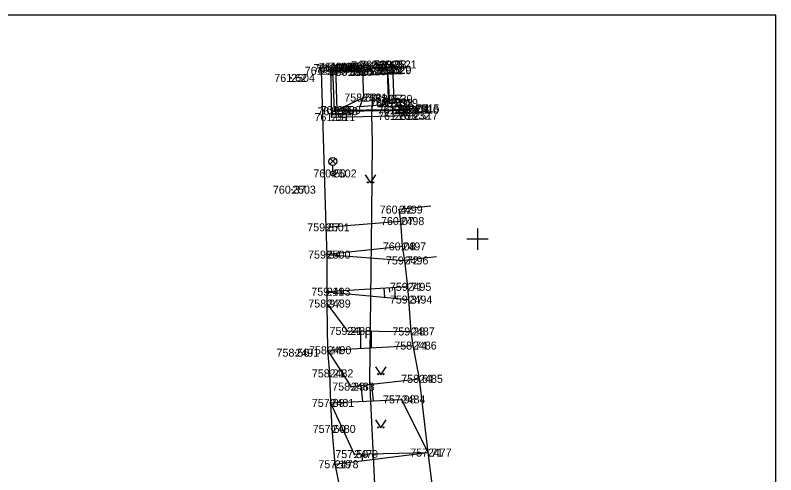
# Model space of a CAD drawing. Extents: x -844765 to -843273, y -997542 to -995529.
# Drawn here: x -844693.3 to -844622, y -995572.1 to -995529 of the extents above; entities that cross this region are included whole.
import ezdxf

# ---------------------------------------------------------------- set-up
doc = ezdxf.new("R2010")
doc.units = 0
for name, color, linetype in [('Benešův rám', 7, 'Continuous'), ('Betonový strop', 7, 'Continuous'), ('Dno', 7, 'Continuous'), ('Groma', 7, 'Continuous'), ('Klenba', 7, 'Continuous'), ('Osa', 7, 'Continuous'), ('Přítoky', 7, 'Continuous'), ('Rámeček', 7, 'Continuous'), ('Sítě podzemní nerozlišené', 7, 'Continuous'), ('Vrstva 63', 7, 'Continuous'), ('Číslo bodu', 7, 'Continuous'), ('Řezy', 7, 'Continuous')]:
    doc.layers.add(name, color=color, linetype=linetype)

msp = doc.modelspace()

# ---------------------------------------------------------------- linework, layer by layer
at = {"layer": 'Benešův rám'}
for points in [[(-844663.56, -995534.03), (-844663.42, -995538.02), (-844657.8, -995537.94), (-844655.84, -995537.87)], [(-844656.82, -995552.01), (-844656.54, -995554.48), (-844656.45, -995555.68), (-844656.22, -995558.67), (-844656.04, -995559.99), (-844655.46, -995563.11), (-844654.64, -995570.03), (-844654.18, -995573.7), (-844653.81, -995577.19), (-844653.65, -995579.98), (-844653.54, -995584.29), (-844653.68, -995590.76)]]:
    msp.add_lwpolyline(points, dxfattribs=at)
at = {"layer": 'Betonový strop'}
for p, q in [((-844663.3, -995533.85), (-844663.15, -995537.91)), ((-844662.05, -995533.83), (-844662.06, -995534.33)), ((-844663.15, -995537.91), (-844660.67, -995536.73)), ((-844660.37, -995536.69), (-844660.67, -995536.73)), ((-844658.31, -995536.85), (-844659.19, -995536.67)), ((-844658.24, -995537.28), (-844658.31, -995536.85)), ((-844658.24, -995537.28), (-844657.79, -995537.22)), ((-844657.76, -995537.84), (-844655.78, -995537.74)), ((-844663.15, -995537.91), (-844657.76, -995537.84)), ((-844664.19, -995548.9), (-844657.2, -995548.32)), ((-844657.03, -995550.69), (-844664.11, -995551.46)), ((-844664.11, -995551.46), (-844656.82, -995552.01)), ((-844656.54, -995554.48), (-844664.11, -995554.94))]:
    msp.add_line(p, q, dxfattribs=at)
for points in [[(-844663.77, -995533.97), (-844663.67, -995538.56), (-844657.75, -995538.45), (-844655.92, -995538.42)], [(-844662.06, -995534.33), (-844660, -995534.21), (-844659.99, -995533.72), (-844662.05, -995533.83)], [(-844657.79, -995537.22), (-844657.92, -995533.63), (-844659.21, -995533.65), (-844659.22, -995534.18), (-844658.41, -995534.11), (-844658.24, -995537.28)], [(-844658.31, -995536.85), (-844658.41, -995534.16), (-844658.41, -995534.11)], [(-844664.62, -995534.22), (-844664.19, -995548.9), (-844664.11, -995551.46), (-844664.11, -995554.94), (-844664.09, -995556.05), (-844664.03, -995560.43), (-844663.85, -995562.6), (-844663.76, -995565.37), (-844663.63, -995567.81), (-844663.36, -995571.12), (-844662.67, -995574.45), (-844662.62, -995578.07), (-844662.26, -995590.78), (-844660.94, -995602.32), (-844659.22, -995619.99), (-844659.57, -995633.99), (-844661.51, -995645.77), (-844663.46, -995656.24), (-844664.88, -995662.78)], [(-844662.06, -995534.33), (-844660.76, -995534.26), (-844660.76, -995534.26), (-844660.67, -995536.73)], [(-844658.31, -995536.85), (-844658.75, -995537.42), (-844661.02, -995537.59), (-844660.67, -995536.73)]]:
    msp.add_lwpolyline(points, dxfattribs=at)
at = {"layer": 'Dno'}
for points in [[(-844660.502, -995543.984), (-844660.002, -995544.734), (-844659.502, -995543.984)], [(-844659.55, -995561.972), (-844659.05, -995562.722), (-844658.55, -995561.972)], [(-844659.55, -995566.966), (-844659.05, -995567.716), (-844658.55, -995566.966)]]:
    msp.add_lwpolyline(points, dxfattribs=at)
for centre in [(-844660.252, -995544.684), (-844659.752, -995544.684), (-844659.3, -995562.672), (-844658.8, -995562.672), (-844659.3, -995567.666), (-844658.8, -995567.666)]:
    msp.add_circle(centre, 0.05, dxfattribs=at)
at = {"layer": 'Groma'}
for p, q in [((-844663.804, -995542.988), (-844663.276, -995542.46)), ((-844663.268, -995542.985), (-844663.796, -995542.456)), ((-844663.54, -995543.65), (-844663.54, -995543.1))]:
    msp.add_line(p, q, dxfattribs=at)
for centre, radius in [((-844663.54, -995542.725), 0.375), ((-844663.54, -995543.85), 0.2)]:
    msp.add_circle(centre, radius, dxfattribs=at)
at = {"layer": 'Klenba'}
for p, q in [((-844654.368, -995546.909), (-844657.35, -995547.24)), ((-844657.35, -995547.24), (-844657.2, -995548.32)), ((-844657.2, -995548.32), (-844657.03, -995550.69)), ((-844657.03, -995550.69), (-844656.82, -995552.01)), ((-844653.838, -995551.679), (-844656.82, -995552.01))]:
    msp.add_line(p, q, dxfattribs=at)
at = {"layer": 'Osa'}
for p, q in [((-844664.11, -995554.94), (-844656.45, -995555.68)), ((-844664.03, -995560.43), (-844656.04, -995559.99)), ((-844663.36, -995571.12), (-844654.64, -995570.03))]:
    msp.add_line(p, q, dxfattribs=at)
for points in [[(-844658.903, -995680.2), (-844659.185, -995674.135), (-844659.71, -995670.325), (-844659.53, -995659.64), (-844658.235, -995653.065), (-844655.555, -995636.12), (-844654.74, -995623.74), (-844655.415, -995613.92), (-844656.623, -995604.085), (-844657.83, -995594.25), (-844658.533, -995587.498), (-844659.235, -995580.745), (-844660.07, -995563.3), (-844659.88, -995547.705), (-844659.82, -995540.9), (-844659.9, -995538.365), (-844659.78, -995536.68)], [(-844664.09, -995556.05), (-844662.19, -995558.62), (-844656.22, -995558.67)], [(-844664.03, -995560.43), (-844661.85, -995563.84), (-844655.46, -995563.11)], [(-844663.76, -995565.37), (-844657.1, -995565.04), (-844654.64, -995570.03)], [(-844663.76, -995565.37), (-844661.53, -995570.17), (-844654.64, -995570.03)]]:
    msp.add_lwpolyline(points, dxfattribs=at)
at = {"layer": 'Přítoky'}
for p, q in [((-844658.763, -995554.615), (-844658.711, -995555.462)), ((-844658.264, -995554.585), (-844658.239, -995554.996)), ((-844657.765, -995554.554), (-844657.704, -995555.559)), ((-844660.942, -995558.63), (-844660.956, -995560.261)), ((-844660.442, -995558.635), (-844660.448, -995559.285)), ((-844659.942, -995558.639), (-844659.955, -995560.206)), ((-844660.923, -995563.734), (-844660.753, -995565.221)), ((-844660.426, -995563.677), (-844660.369, -995564.178)), ((-844659.929, -995563.621), (-844659.752, -995565.171)), ((-844660.811, -995570.155), (-844660.798, -995570.8)), ((-844660.311, -995570.145), (-844660.306, -995570.381)), ((-844659.811, -995570.135), (-844659.8, -995570.675))]:
    msp.add_line(p, q, dxfattribs=at)
at = {"layer": 'Rámeček'}
for p, q in [((-844650, -995549), (-844650, -995551)), ((-844649, -995550), (-844651, -995550))]:
    msp.add_line(p, q, dxfattribs=at)
at = {"layer": 'Sítě podzemní nerozlišené'}
for p, q in [((-844664.62, -995534.22), (-844664.67, -995534.17)), ((-844664.62, -995534.22), (-844664.57, -995534.17)), ((-844663.77, -995533.97), (-844663.82, -995533.92)), ((-844663.77, -995533.97), (-844663.82, -995534.02)), ((-844663.77, -995533.97), (-844663.72, -995533.92)), ((-844663.77, -995533.97), (-844663.72, -995534.02)), ((-844663.56, -995534.03), (-844663.61, -995533.98)), ((-844663.56, -995534.03), (-844663.61, -995534.08)), ((-844663.56, -995534.03), (-844663.51, -995533.98)), ((-844663.56, -995534.03), (-844663.51, -995534.08)), ((-844663.3, -995533.85), (-844663.35, -995533.8)), ((-844663.3, -995533.85), (-844663.35, -995533.9)), ((-844663.3, -995533.85), (-844663.25, -995533.8)), ((-844663.3, -995533.85), (-844663.25, -995533.9)), ((-844662.05, -995533.83), (-844662.1, -995533.78)), ((-844662.05, -995533.83), (-844662.1, -995533.88)), ((-844662.05, -995533.83), (-844662, -995533.78)), ((-844662.05, -995533.83), (-844662, -995533.88)), ((-844660.76, -995534.26), (-844660.81, -995534.21)), ((-844660.76, -995534.26), (-844660.71, -995534.21)), ((-844660, -995534.21), (-844660.05, -995534.16)), ((-844660, -995534.21), (-844660.05, -995534.26)), ((-844659.99, -995533.72), (-844660.04, -995533.67)), ((-844659.99, -995533.72), (-844660.04, -995533.77)), ((-844660, -995534.21), (-844659.95, -995534.16)), ((-844660, -995534.21), (-844659.95, -995534.26)), ((-844659.99, -995533.72), (-844659.94, -995533.67)), ((-844659.99, -995533.72), (-844659.94, -995533.77)), ((-844659.22, -995534.18), (-844659.27, -995534.13)), ((-844659.22, -995534.18), (-844659.27, -995534.23)), ((-844659.21, -995533.65), (-844659.26, -995533.6)), ((-844659.21, -995533.65), (-844659.26, -995533.7)), ((-844659.22, -995534.18), (-844659.17, -995534.13)), ((-844659.22, -995534.18), (-844659.17, -995534.23)), ((-844659.21, -995533.65), (-844659.16, -995533.6)), ((-844659.21, -995533.65), (-844659.16, -995533.7)), ((-844658.41, -995534.11), (-844658.46, -995534.06)), ((-844658.41, -995534.11), (-844658.46, -995534.16)), ((-844658.41, -995534.16), (-844658.46, -995534.11)), ((-844658.41, -995534.16), (-844658.46, -995534.21)), ((-844658.41, -995534.11), (-844658.36, -995534.06)), ((-844658.41, -995534.11), (-844658.36, -995534.16)), ((-844658.41, -995534.16), (-844658.36, -995534.11)), ((-844658.41, -995534.16), (-844658.36, -995534.21)), ((-844657.92, -995533.63), (-844657.97, -995533.58)), ((-844657.92, -995533.63), (-844657.97, -995533.68)), ((-844657.92, -995533.63), (-844657.87, -995533.58)), ((-844657.92, -995533.63), (-844657.87, -995533.68)), ((-844667.45, -995534.89), (-844667.5, -995534.84)), ((-844667.45, -995534.89), (-844667.5, -995534.94)), ((-844667.45, -995534.89), (-844667.4, -995534.84)), ((-844667.45, -995534.89), (-844667.4, -995534.94)), ((-844664.62, -995534.22), (-844664.67, -995534.27)), ((-844664.62, -995534.22), (-844664.57, -995534.27)), ((-844662.06, -995534.33), (-844662.11, -995534.28)), ((-844662.06, -995534.33), (-844662.11, -995534.38)), ((-844662.06, -995534.33), (-844662.01, -995534.28)), ((-844662.06, -995534.33), (-844662.01, -995534.38)), ((-844660.76, -995534.26), (-844660.81, -995534.31)), ((-844660.76, -995534.26), (-844660.71, -995534.31)), ((-844660.67, -995536.73), (-844660.72, -995536.68)), ((-844660.67, -995536.73), (-844660.72, -995536.78)), ((-844660.67, -995536.73), (-844660.62, -995536.68)), ((-844660.67, -995536.73), (-844660.62, -995536.78)), ((-844658.31, -995536.85), (-844658.36, -995536.8)), ((-844658.31, -995536.85), (-844658.36, -995536.9)), ((-844658.31, -995536.85), (-844658.26, -995536.8)), ((-844658.31, -995536.85), (-844658.26, -995536.9)), ((-844658.24, -995537.28), (-844658.29, -995537.23)), ((-844658.24, -995537.28), (-844658.29, -995537.33)), ((-844658.24, -995537.28), (-844658.19, -995537.23)), ((-844658.24, -995537.28), (-844658.19, -995537.33)), ((-844657.79, -995537.22), (-844657.84, -995537.17)), ((-844657.79, -995537.22), (-844657.84, -995537.27)), ((-844657.79, -995537.22), (-844657.74, -995537.17)), ((-844657.79, -995537.22), (-844657.74, -995537.27)), ((-844655.78, -995537.74), (-844655.83, -995537.69)), ((-844655.78, -995537.74), (-844655.83, -995537.79)), ((-844655.78, -995537.74), (-844655.73, -995537.69)), ((-844655.78, -995537.74), (-844655.73, -995537.79)), ((-844663.42, -995538.02), (-844663.47, -995537.97)), ((-844663.42, -995538.02), (-844663.47, -995538.07)), ((-844663.42, -995538.02), (-844663.37, -995537.97)), ((-844663.42, -995538.02), (-844663.37, -995538.07)), ((-844663.15, -995537.91), (-844663.2, -995537.86)), ((-844663.15, -995537.91), (-844663.2, -995537.96)), ((-844663.15, -995537.91), (-844663.1, -995537.86)), ((-844663.15, -995537.91), (-844663.1, -995537.96)), ((-844657.8, -995537.94), (-844657.85, -995537.89)), ((-844657.8, -995537.94), (-844657.85, -995537.99)), ((-844657.76, -995537.84), (-844657.81, -995537.79)), ((-844657.76, -995537.84), (-844657.81, -995537.89)), ((-844657.8, -995537.94), (-844657.75, -995537.89)), ((-844657.8, -995537.94), (-844657.75, -995537.99)), ((-844657.75, -995538.45), (-844657.8, -995538.4)), ((-844657.75, -995538.45), (-844657.8, -995538.5)), ((-844657.76, -995537.84), (-844657.71, -995537.79)), ((-844657.76, -995537.84), (-844657.71, -995537.89)), ((-844657.75, -995538.45), (-844657.7, -995538.4)), ((-844657.75, -995538.45), (-844657.7, -995538.5)), ((-844655.92, -995538.42), (-844655.97, -995538.37)), ((-844655.92, -995538.42), (-844655.97, -995538.47)), ((-844655.92, -995538.42), (-844655.87, -995538.37)), ((-844655.92, -995538.42), (-844655.87, -995538.47)), ((-844655.84, -995537.87), (-844655.89, -995537.82)), ((-844655.84, -995537.87), (-844655.89, -995537.92)), ((-844655.84, -995537.87), (-844655.79, -995537.82)), ((-844655.84, -995537.87), (-844655.79, -995537.92)), ((-844663.67, -995538.56), (-844663.72, -995538.51)), ((-844663.67, -995538.56), (-844663.72, -995538.61)), ((-844663.67, -995538.56), (-844663.62, -995538.51)), ((-844663.67, -995538.56), (-844663.62, -995538.61)), ((-844663.54, -995543.85), (-844663.59, -995543.8)), ((-844663.54, -995543.85), (-844663.59, -995543.9)), ((-844663.54, -995543.85), (-844663.49, -995543.8)), ((-844663.54, -995543.85), (-844663.49, -995543.9)), ((-844667.36, -995545.37), (-844667.41, -995545.32)), ((-844667.36, -995545.37), (-844667.41, -995545.42)), ((-844667.36, -995545.37), (-844667.31, -995545.32)), ((-844667.36, -995545.37), (-844667.31, -995545.42)), ((-844657.35, -995547.24), (-844657.4, -995547.19)), ((-844657.35, -995547.24), (-844657.4, -995547.29)), ((-844657.35, -995547.24), (-844657.3, -995547.19)), ((-844657.35, -995547.24), (-844657.3, -995547.29)), ((-844657.2, -995548.32), (-844657.25, -995548.27)), ((-844657.2, -995548.32), (-844657.25, -995548.37)), ((-844657.2, -995548.32), (-844657.15, -995548.27)), ((-844657.2, -995548.32), (-844657.15, -995548.37)), ((-844664.19, -995548.9), (-844664.24, -995548.85)), ((-844664.19, -995548.9), (-844664.24, -995548.95)), ((-844664.19, -995548.9), (-844664.14, -995548.85)), ((-844664.19, -995548.9), (-844664.14, -995548.95)), ((-844657.03, -995550.69), (-844657.08, -995550.64)), ((-844657.03, -995550.69), (-844657.08, -995550.74)), ((-844657.03, -995550.69), (-844656.98, -995550.64)), ((-844657.03, -995550.69), (-844656.98, -995550.74)), ((-844664.11, -995551.46), (-844664.16, -995551.41)), ((-844664.11, -995551.46), (-844664.16, -995551.51)), ((-844664.11, -995551.46), (-844664.06, -995551.41)), ((-844664.11, -995551.46), (-844664.06, -995551.51)), ((-844656.82, -995552.01), (-844656.87, -995551.96)), ((-844656.82, -995552.01), (-844656.87, -995552.06)), ((-844656.82, -995552.01), (-844656.77, -995551.96)), ((-844656.82, -995552.01), (-844656.77, -995552.06)), ((-844656.54, -995554.48), (-844656.59, -995554.43)), ((-844656.54, -995554.48), (-844656.59, -995554.53)), ((-844656.54, -995554.48), (-844656.49, -995554.43)), ((-844656.54, -995554.48), (-844656.49, -995554.53)), ((-844664.11, -995554.94), (-844664.16, -995554.89)), ((-844664.11, -995554.94), (-844664.16, -995554.99)), ((-844664.11, -995554.94), (-844664.06, -995554.89)), ((-844664.11, -995554.94), (-844664.06, -995554.99)), ((-844664.09, -995556.05), (-844664.14, -995556)), ((-844664.09, -995556.05), (-844664.14, -995556.1)), ((-844664.09, -995556.05), (-844664.04, -995556)), ((-844664.09, -995556.05), (-844664.04, -995556.1)), ((-844656.45, -995555.68), (-844656.5, -995555.63)), ((-844656.45, -995555.68), (-844656.5, -995555.73)), ((-844656.45, -995555.68), (-844656.4, -995555.63)), ((-844656.45, -995555.68), (-844656.4, -995555.73)), ((-844662.19, -995558.62), (-844662.24, -995558.57)), ((-844662.19, -995558.62), (-844662.24, -995558.67)), ((-844662.19, -995558.62), (-844662.14, -995558.57)), ((-844662.19, -995558.62), (-844662.14, -995558.67)), ((-844656.22, -995558.67), (-844656.27, -995558.62)), ((-844656.22, -995558.67), (-844656.27, -995558.72)), ((-844656.22, -995558.67), (-844656.17, -995558.62)), ((-844656.22, -995558.67), (-844656.17, -995558.72)), ((-844664.03, -995560.43), (-844664.08, -995560.38)), ((-844664.03, -995560.43), (-844664.08, -995560.48)), ((-844664.03, -995560.43), (-844663.98, -995560.38)), ((-844664.03, -995560.43), (-844663.98, -995560.48)), ((-844656.04, -995559.99), (-844656.09, -995559.94)), ((-844656.04, -995559.99), (-844656.09, -995560.04)), ((-844656.04, -995559.99), (-844655.99, -995559.94)), ((-844656.04, -995559.99), (-844655.99, -995560.04)), ((-844667.05, -995560.66), (-844667.1, -995560.61)), ((-844667.05, -995560.66), (-844667.1, -995560.71)), ((-844667.05, -995560.66), (-844667, -995560.61)), ((-844667.05, -995560.66), (-844667, -995560.71)), ((-844663.85, -995562.6), (-844663.9, -995562.55)), ((-844663.85, -995562.6), (-844663.9, -995562.65)), ((-844663.85, -995562.6), (-844663.8, -995562.55)), ((-844663.85, -995562.6), (-844663.8, -995562.65)), ((-844655.46, -995563.11), (-844655.51, -995563.06)), ((-844655.46, -995563.11), (-844655.51, -995563.16)), ((-844655.46, -995563.11), (-844655.41, -995563.06)), ((-844655.46, -995563.11), (-844655.41, -995563.16)), ((-844661.85, -995563.84), (-844661.9, -995563.79)), ((-844661.85, -995563.84), (-844661.9, -995563.89)), ((-844661.85, -995563.84), (-844661.8, -995563.79)), ((-844661.85, -995563.84), (-844661.8, -995563.89)), ((-844663.76, -995565.37), (-844663.81, -995565.32)), ((-844663.76, -995565.37), (-844663.81, -995565.42)), ((-844663.76, -995565.37), (-844663.71, -995565.32)), ((-844663.76, -995565.37), (-844663.71, -995565.42)), ((-844657.1, -995565.04), (-844657.15, -995564.99)), ((-844657.1, -995565.04), (-844657.15, -995565.09)), ((-844657.1, -995565.04), (-844657.05, -995564.99)), ((-844657.1, -995565.04), (-844657.05, -995565.09)), ((-844663.63, -995567.81), (-844663.68, -995567.76)), ((-844663.63, -995567.81), (-844663.68, -995567.86)), ((-844663.63, -995567.81), (-844663.58, -995567.76)), ((-844663.63, -995567.81), (-844663.58, -995567.86)), ((-844661.53, -995570.17), (-844661.58, -995570.12)), ((-844661.53, -995570.17), (-844661.58, -995570.22)), ((-844661.53, -995570.17), (-844661.48, -995570.12)), ((-844661.53, -995570.17), (-844661.48, -995570.22)), ((-844654.64, -995570.03), (-844654.69, -995569.98)), ((-844654.64, -995570.03), (-844654.69, -995570.08)), ((-844654.64, -995570.03), (-844654.59, -995569.98)), ((-844654.64, -995570.03), (-844654.59, -995570.08)), ((-844663.36, -995571.12), (-844663.41, -995571.07)), ((-844663.36, -995571.12), (-844663.41, -995571.17)), ((-844663.36, -995571.12), (-844663.31, -995571.07)), ((-844663.36, -995571.12), (-844663.31, -995571.17))]:
    msp.add_line(p, q, dxfattribs=at)
at = {"layer": 'Vrstva 63'}
msp.add_lwpolyline([(-844622.042, -995719.006), (-844622.042, -995529.006), (-844764.542, -995529.006), (-844764.542, -995719.006)], close=True, dxfattribs=at)

# ---------------------------------------------------------------- texts
at = {"layer": 'Číslo bodu'}
for s, p in [('2508', (-844663.3, -995534.225)), ('2527', (-844662.05, -995534.205)), ('2524', (-844659.99, -995534.095)), ('2523', (-844659.21, -995534.025)), ('2521', (-844657.92, -995534.005)), ('2505', (-844664.62, -995534.595)), ('2506', (-844663.77, -995534.345)), ('2507', (-844663.56, -995534.405)), ('2526', (-844662.06, -995534.705)), ('2528', (-844660.76, -995534.635)), ('2525', (-844660, -995534.585)), ('2522', (-844659.22, -995534.555)), ('2520', (-844658.41, -995534.485)), ('2529', (-844658.41, -995534.535)), ('2504', (-844667.45, -995535.265)), ('2531', (-844660.67, -995537.105)), ('2530', (-844658.31, -995537.225)), ('2518', (-844658.24, -995537.655)), ('2519', (-844657.79, -995537.595)), ('2510', (-844663.42, -995538.395)), ('2509', (-844663.15, -995538.285)), ('2513', (-844657.8, -995538.315)), ('2514', (-844657.76, -995538.215)), ('2516', (-844655.84, -995538.245)), ('2515', (-844655.78, -995538.115)), ('2511', (-844663.67, -995538.935)), ('2512', (-844657.75, -995538.825)), ('2517', (-844655.92, -995538.795)), ('2502', (-844663.54, -995544.225)), ('2503', (-844667.36, -995545.745)), ('2499', (-844657.35, -995547.615)), ('2498', (-844657.2, -995548.695)), ('2501', (-844664.19, -995549.275)), ('2497', (-844657.03, -995551.065)), ('2500', (-844664.11, -995551.835)), ('2496', (-844656.82, -995552.385)), ('2495', (-844656.54, -995554.855)), ('2493', (-844664.11, -995555.315)), ('2494', (-844656.45, -995556.055)), ('2489', (-844664.09, -995556.425)), ('2488', (-844662.19, -995558.995)), ('2487', (-844656.22, -995559.045)), ('2486', (-844656.04, -995560.365)), ('2491', (-844667.05, -995561.035)), ('2490', (-844664.03, -995560.805)), ('2482', (-844663.85, -995562.975)), ('2485', (-844655.46, -995563.485)), ('2483', (-844661.85, -995564.215)), ('2484', (-844657.1, -995565.415)), ('2481', (-844663.76, -995565.745)), ('2480', (-844663.63, -995568.185)), ('2479', (-844661.53, -995570.545)), ('2477', (-844654.64, -995570.405)), ('2478', (-844663.36, -995571.495))]:
    msp.add_text(s, height=0.75, dxfattribs=at).set_placement(p)
at = {"layer": 'Řezy'}
for s, p in [('761.79', (-844664.853, -995534.225)), ('760.40', (-844663.878, -995534.205)), ('760.40', (-844661.818, -995534.095)), ('760.39', (-844661.008, -995534.025)), ('760.38', (-844659.715, -995534.005)), ('761.59', (-844666.173, -995534.595)), ('761.65', (-844665.341, -995534.345)), ('761.79', (-844665.113, -995534.405)), ('760.39', (-844663.858, -995534.705)), ('758.78', (-844662.502, -995534.635)), ('760.39', (-844661.798, -995534.585)), ('760.38', (-844661.015, -995534.555)), ('760.38', (-844660.205, -995534.485)), ('758.72', (-844660.152, -995534.535)), ('761.62', (-844669.021, -995535.265)), ('758.60', (-844662.465, -995537.105)), ('758.67', (-844660.073, -995537.225)), ('760.37', (-844660.035, -995537.655)), ('760.39', (-844659.588, -995537.595)), ('761.33', (-844664.97, -995538.395)), ('761.35', (-844664.7, -995538.285)), ('761.82', (-844659.35, -995538.315)), ('761.82', (-844659.31, -995538.215)), ('762.04', (-844657.635, -995538.245)), ('762.04', (-844657.575, -995538.115)), ('761.09', (-844665.256, -995538.935)), ('761.25', (-844659.3, -995538.825)), ('761.32', (-844657.47, -995538.795)), ('760.50', (-844665.368, -995544.225)), ('760.37', (-844669.155, -995545.745)), ('760.42', (-844659.145, -995547.615)), ('760.07', (-844659.028, -995548.695)), ('759.87', (-844665.935, -995549.275)), ('760.08', (-844658.858, -995551.065)), ('759.54', (-844665.855, -995551.835)), ('759.72', (-844658.565, -995552.385)), ('759.71', (-844658.196, -995554.855)), ('759.11', (-844665.554, -995555.315)), ('759.37', (-844658.195, -995556.055)), ('758.97', (-844665.835, -995556.425)), ('759.21', (-844663.846, -995558.995)), ('759.28', (-844657.965, -995559.045)), ('758.74', (-844657.782, -995560.365)), ('758.56', (-844668.813, -995561.035)), ('758.44', (-844665.772, -995560.805)), ('758.21', (-844665.503, -995562.975)), ('758.61', (-844657.134, -995563.485)), ('758.29', (-844663.595, -995564.215)), ('757.98', (-844658.845, -995565.415)), ('757.89', (-844665.505, -995565.745)), ('757.60', (-844665.425, -995568.185)), ('757.50', (-844663.305, -995570.545)), ('757.71', (-844656.293, -995570.405)), ('757.19', (-844664.892, -995571.495))]:
    msp.add_text(s, height=0.75, dxfattribs=at).set_placement(p)

doc.saveas('drawing.dxf')
